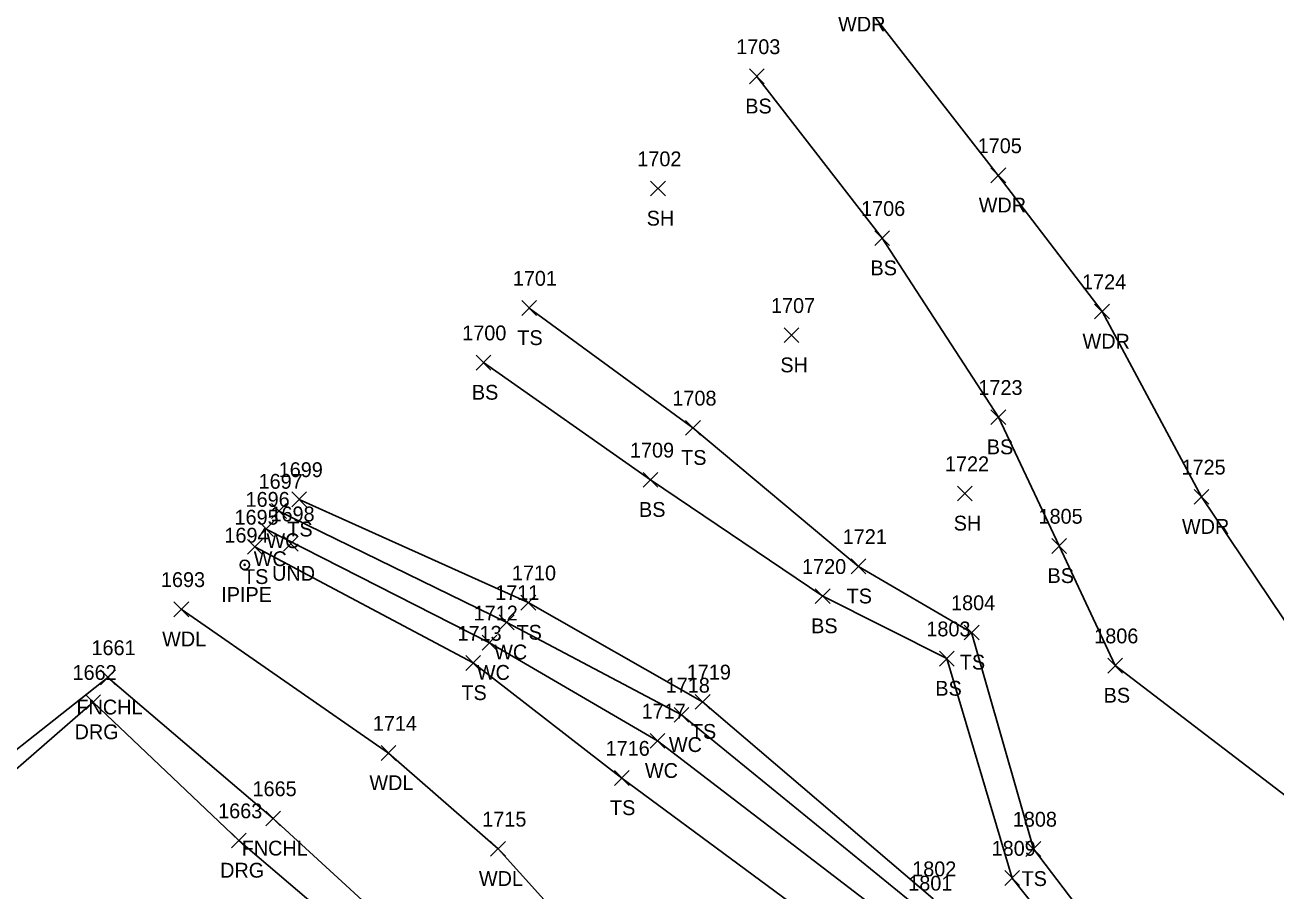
# Model space of a CAD drawing. Extents: x 1505656 to 1508446, y 700805 to 703031.
# Drawn here: x 1506456 to 1506624.7, y 702300.8 to 702417.6 of the extents above; entities that cross this region are included whole.
import ezdxf

# ---------------------------------------------------------------- set-up
doc = ezdxf.new("R2010")
doc.units = 0
for name, color, linetype in [('D_A', 7, 'Continuous'), ('D_I', 7, 'Continuous'), ('D_TIC', 7, 'Continuous'), ('L_A', 7, 'Continuous'), ('L_I', 7, 'Continuous'), ('L_TIC', 7, 'Continuous'), ('LAWA', 7, 'Continuous'), ('LAWE', 7, 'Continuous'), ('LELB', 7, 'Continuous'), ('LFNC', 7, 'Continuous'), ('M_A', 7, 'Continuous'), ('M_I', 7, 'Continuous'), ('MPIP', 7, 'Continuous'), ('R_A', 7, 'Continuous'), ('R_I', 7, 'Continuous'), ('R_TIC', 7, 'Continuous'), ('RDG', 7, 'Continuous')]:
    doc.layers.add(name, color=color, linetype=linetype)

msp = doc.modelspace()

# ---------------------------------------------------------------- linework, layer by layer
at = {"layer": 'D_TIC'}
for points in [[(1506490.88, 702346.63), (1506492.88, 702348.63)], [(1506492.88, 702346.63), (1506490.88, 702348.63)]]:
    msp.add_lwpolyline(points, dxfattribs=at)
at = {"layer": 'L_TIC'}
for points in [[(1506553.73, 702409.63), (1506555.73, 702411.63)], [(1506555.73, 702409.63), (1506553.73, 702411.63)], [(1506586.29, 702396.28), (1506588.29, 702398.28)], [(1506588.29, 702396.28), (1506586.29, 702398.28)], [(1506540.39, 702394.51), (1506542.39, 702396.51)], [(1506542.39, 702394.51), (1506540.39, 702396.51)], [(1506570.62, 702387.81), (1506572.62, 702389.81)], [(1506572.62, 702387.81), (1506570.62, 702389.81)], [(1506523.02, 702378.4), (1506525.02, 702380.4)], [(1506525.02, 702378.4), (1506523.02, 702380.4)], [(1506600.28, 702377.92), (1506602.28, 702379.92)], [(1506602.28, 702377.92), (1506600.28, 702379.92)], [(1506558.41, 702374.73), (1506560.41, 702376.73)], [(1506560.41, 702374.73), (1506558.41, 702376.73)], [(1506516.86, 702371.04), (1506518.86, 702373.04)], [(1506518.86, 702371.04), (1506516.86, 702373.04)], [(1506545.11, 702362.25), (1506547.11, 702364.25)], [(1506547.11, 702362.25), (1506545.11, 702364.25)], [(1506586.3, 702363.68), (1506588.3, 702365.68)], [(1506588.3, 702363.68), (1506586.3, 702365.68)], [(1506539.4, 702355.24), (1506541.4, 702357.24)], [(1506541.4, 702355.24), (1506539.4, 702357.24)], [(1506492, 702352.6), (1506494, 702354.6)], [(1506494, 702352.6), (1506492, 702354.6)], [(1506581.79, 702353.4), (1506583.79, 702355.4)], [(1506583.79, 702353.4), (1506581.79, 702355.4)], [(1506613.7, 702352.95), (1506615.7, 702354.95)], [(1506615.7, 702352.95), (1506613.7, 702354.95)], [(1506489.28, 702351.03), (1506491.28, 702353.03)], [(1506491.28, 702351.03), (1506489.28, 702353.03)], [(1506487.57, 702348.6), (1506489.57, 702350.6)], [(1506489.57, 702348.6), (1506487.57, 702350.6)], [(1506486.03, 702346.19), (1506488.03, 702348.19)], [(1506488.03, 702346.19), (1506486.03, 702348.19)], [(1506594.49, 702346.32), (1506596.49, 702348.32)], [(1506596.49, 702346.32), (1506594.49, 702348.32)], [(1506567.43, 702343.57), (1506569.43, 702345.57)], [(1506569.43, 702343.57), (1506567.43, 702345.57)], [(1506522.91, 702338.68), (1506524.91, 702340.68)], [(1506524.91, 702338.68), (1506522.91, 702340.68)], [(1506562.61, 702339.55), (1506564.61, 702341.55)], [(1506564.61, 702339.55), (1506562.61, 702341.55)], [(1506476.11, 702337.78), (1506478.11, 702339.78)], [(1506478.11, 702337.78), (1506476.11, 702339.78)], [(1506520, 702336.02), (1506522, 702338.02)], [(1506522, 702336.02), (1506520, 702338.02)], [(1506582.69, 702334.66), (1506584.69, 702336.66)], [(1506584.69, 702334.66), (1506582.69, 702336.66)], [(1506517.67, 702333.27), (1506519.67, 702335.27)], [(1506519.67, 702333.27), (1506517.67, 702335.27)], [(1506515.48, 702330.54), (1506517.48, 702332.54)], [(1506517.48, 702330.54), (1506515.48, 702332.54)], [(1506579.36, 702331.13), (1506581.36, 702333.13)], [(1506581.36, 702331.13), (1506579.36, 702333.13)], [(1506602.05, 702330.19), (1506604.05, 702332.19)], [(1506604.05, 702330.19), (1506602.05, 702332.19)], [(1506466.22, 702328.6), (1506468.22, 702330.6)], [(1506468.22, 702328.6), (1506466.22, 702330.6)], [(1506546.42, 702325.31), (1506548.42, 702327.31)], [(1506548.42, 702325.31), (1506546.42, 702327.31)], [(1506543.56, 702323.54), (1506545.56, 702325.54)], [(1506545.56, 702323.54), (1506543.56, 702325.54)], [(1506540.33, 702320.04), (1506542.33, 702322.04)], [(1506542.33, 702320.04), (1506540.33, 702322.04)], [(1506504.06, 702318.4), (1506506.06, 702320.4)], [(1506506.06, 702318.4), (1506504.06, 702320.4)], [(1506535.52, 702315.03), (1506537.52, 702317.03)], [(1506537.52, 702315.03), (1506535.52, 702317.03)], [(1506488.51, 702309.58), (1506490.51, 702311.58)], [(1506490.51, 702309.58), (1506488.51, 702311.58)], [(1506518.83, 702305.48), (1506520.83, 702307.48)], [(1506520.83, 702305.48), (1506518.83, 702307.48)], [(1506591.02, 702305.47), (1506593.02, 702307.47)], [(1506593.02, 702305.47), (1506591.02, 702307.47)], [(1506588.17, 702301.55), (1506590.17, 702303.55)], [(1506590.17, 702301.55), (1506588.17, 702303.55)]]:
    msp.add_lwpolyline(points, dxfattribs=at)
at = {"layer": 'LAWA'}
for points in [[(1506568.32, 702421.69), (1506587.29, 702397.28), (1506601.28, 702378.92), (1506614.7, 702353.95), (1506627.6, 702334.77), (1506654.5, 702322.38), (1506690.18, 702310.06), (1506697.74, 702303.92)], [(1506477.11, 702338.78), (1506505.06, 702319.4), (1506519.83, 702306.48), (1506544.92, 702278.68), (1506587.97, 702243.37), (1506602.7, 702221.47), (1506611.67, 702210.59), (1506619.38, 702208.31), (1506641.95, 702218.05), (1506645.77, 702210.36), (1506641.46, 702203.26), (1506655.95, 702212.94), (1506663.5, 702213.58), (1506668.03, 702215.72), (1506670.93, 702221.58), (1506675.61, 702223.42), (1506692.94, 702236.13), (1506718.23, 702260.42), (1506729.5, 702264.44), (1506742.86, 702284.75), (1506741.94, 702295.33)]]:
    msp.add_lwpolyline(points, dxfattribs=at)
at = {"layer": 'LAWE'}
for points in [[(1506490.28, 702352.03), (1506521, 702337.02), (1506544.56, 702324.54), (1506577.35, 702297.85), (1506603.49, 702271.23), (1506645.31, 702244.64), (1506657.31, 702236.2), (1506666.67, 702222.92)], [(1506488.57, 702349.6), (1506518.67, 702334.27), (1506541.33, 702321.04), (1506575.21, 702295.05), (1506600.92, 702268.2), (1506640.24, 702242.81), (1506654.94, 702232.65), (1506664.19, 702221.57), (1506666.67, 702222.92)]]:
    msp.add_lwpolyline(points, dxfattribs=at)
at = {"layer": 'LELB'}
for points in [[(1506554.73, 702410.63), (1506571.62, 702388.81), (1506587.3, 702364.68), (1506595.49, 702347.32), (1506603.05, 702331.19), (1506631.52, 702309.43), (1506643.87, 702302.81), (1506672.58, 702294.92), (1506695.6, 702285.04), (1506708.11, 702283.35), (1506723.52, 702281.47), (1506742.86, 702284.75), (1506754.22, 702281.75), (1506785.62, 702304.86), (1506788.07, 702315.41), (1506788.97, 702329.45), (1506782.07, 702339.23), (1506762.2, 702353.33), (1506734.82, 702369.43)], [(1506524.02, 702379.4), (1506546.11, 702363.25), (1506568.43, 702344.57), (1506583.69, 702335.66), (1506592.02, 702306.47), (1506605.6, 702288.64), (1506610.44, 702279.18), (1506647.59, 702253.7), (1506664.77, 702242.35), (1506675.61, 702223.42)], [(1506517.86, 702372.04), (1506540.4, 702356.24), (1506563.61, 702340.55), (1506580.36, 702332.13), (1506589.17, 702302.55), (1506601.23, 702287.37), (1506607.24, 702275.64), (1506646.32, 702250.86), (1506661.06, 702239.55), (1506668.92, 702226.41)], [(1506493, 702353.6), (1506523.91, 702339.68), (1506547.42, 702326.31), (1506578.46, 702299.78), (1506604.85, 702272.74), (1506645.34, 702246.87), (1506659.66, 702237.07), (1506668.92, 702226.41), (1506670.93, 702221.58)], [(1506487.03, 702347.19), (1506516.48, 702331.54), (1506536.52, 702316.03), (1506569.86, 702291.37), (1506596.61, 702262.95), (1506637.67, 702240.04), (1506649.57, 702229.14), (1506654.6, 702217.41), (1506663.5, 702213.58)]]:
    msp.add_lwpolyline(points, dxfattribs=at)
at = {"layer": 'LFNC'}
msp.add_lwpolyline([(1506404.78, 702128.8), (1506395.36, 702117.73), (1506383.9, 702138.16), (1506370.28, 702161.28), (1506361.24, 702178.8), (1506352.89, 702196.54), (1506359.41, 702213.98), (1506368.12, 702232.5), (1506396.58, 702269.17), (1506405.46, 702278.13), (1506422.05, 702293.03), (1506443.83, 702311.16), (1506467.22, 702329.6), (1506489.51, 702310.58), (1506505.88, 702295.55), (1506523.06, 702279.47), (1506548.22, 702255.09), (1506585.71, 702218.69), (1506600.72, 702203.5)], dxfattribs=at)
at = {"layer": 'MPIP'}
for radius in [0.625, 0.0833]:
    msp.add_circle((1506485.67, 702344.77), radius, dxfattribs=at)
at = {"layer": 'R_TIC'}
for points in [[(1506464.24, 702325.26), (1506466.24, 702327.26)], [(1506466.24, 702325.26), (1506464.24, 702327.26)], [(1506483.87, 702306.6), (1506485.87, 702308.6)], [(1506485.87, 702306.6), (1506483.87, 702308.6)]]:
    msp.add_lwpolyline(points, dxfattribs=at)
at = {"layer": 'RDG'}
msp.add_lwpolyline([(1506520.5, 702202.93), (1506507.4, 702210.86), (1506483.97, 702233.07), (1506468.5, 702251.01), (1506438.77, 702275.2), (1506423.41, 702290.8), (1506445.37, 702309.02), (1506465.24, 702326.26), (1506484.87, 702307.6), (1506501.93, 702293.1), (1506520.54, 702276.62), (1506545.79, 702252.46), (1506583.99, 702217.25), (1506599.92, 702202.97), (1506609.81, 702199.05), (1506619.72, 702195.64), (1506632.74, 702194.06), (1506653.75, 702193.6)], dxfattribs=at)

# ---------------------------------------------------------------- texts
at = {"layer": 'D_A'}
msp.add_text('UND', height=2, dxfattribs=at).set_placement((1506489.36, 702342.63))
at = {"layer": 'D_I'}
msp.add_text('1698', height=2, dxfattribs=at).set_placement((1506489.14, 702350.63))
at = {"layer": 'L_A'}
for s, p in [('WDR', (1506565.69, 702416.69)), ('BS', (1506553.17, 702405.63)), ('WDR', (1506584.65, 702392.28)), ('SH', (1506539.87, 702390.51)), ('BS', (1506570.06, 702383.81)), ('TS', (1506522.43, 702374.4)), ('WDR', (1506598.65, 702373.92)), ('SH', (1506557.9, 702370.73)), ('BS', (1506516.3, 702367.04)), ('BS', (1506585.74, 702359.68)), ('TS', (1506544.52, 702358.25)), ('BS', (1506538.84, 702351.24)), ('TS', (1506491.41, 702348.6)), ('SH', (1506581.28, 702349.4)), ('WDR', (1506612.06, 702348.95)), ('WC', (1506488.59, 702347.03)), ('WC', (1506486.88, 702344.6)), ('TS', (1506485.44, 702342.19)), ('BS', (1506593.93, 702342.32)), ('TS', (1506566.84, 702339.57)), ('BS', (1506562.05, 702335.55)), ('WDL', (1506474.53, 702333.78)), ('TS', (1506522.32, 702334.68)), ('WC', (1506519.31, 702332.02)), ('TS', (1506582.1, 702330.66)), ('WC', (1506516.97, 702329.27)), ('BS', (1506578.8, 702327.13)), ('TS', (1506514.89, 702326.54)), ('BS', (1506601.5, 702326.19)), ('FNCHL', (1506462.97, 702324.6)), ('TS', (1506545.83, 702321.31)), ('WC', (1506542.87, 702319.54)), ('WC', (1506539.64, 702316.04)), ('WDL', (1506502.48, 702314.4)), ('TS', (1506534.93, 702311.03)), ('FNCHL', (1506485.26, 702305.58)), ('WDL', (1506517.25, 702301.48)), ('TS', (1506590.43, 702301.47))]:
    msp.add_text(s, height=2, dxfattribs=at).set_placement(p)
at = {"layer": 'L_I'}
for s, p in [('1703', (1506551.95, 702413.63)), ('1705', (1506584.51, 702400.28)), ('1702', (1506538.61, 702398.51)), ('1706', (1506568.79, 702391.81)), ('1701', (1506521.82, 702382.4)), ('1724', (1506598.59, 702381.92)), ('1707', (1506556.64, 702378.73)), ('1700', (1506515, 702375.04)), ('1723', (1506584.61, 702367.68)), ('1708', (1506543.34, 702366.25)), ('1709', (1506537.62, 702359.24)), ('1722', (1506580.1, 702357.4)), ('1725', (1506612, 702356.95)), ('1699', (1506490.25, 702356.6)), ('1697', (1506487.54, 702355.03)), ('1696', (1506485.78, 702352.6)), ('1695', (1506484.29, 702350.19)), ('1805', (1506592.72, 702350.32)), ('1721', (1506566.31, 702347.57)), ('1720', (1506560.83, 702343.55)), ('1693', (1506474.37, 702341.78)), ('1710', (1506521.7, 702342.68)), ('1711', (1506519.44, 702340.02)), ('1804', (1506580.92, 702338.66)), ('1712', (1506516.54, 702337.27)), ('1803', (1506577.59, 702335.13)), ('1713', (1506514.36, 702334.54)), ('1806', (1506600.23, 702334.19)), ('1661', (1506465, 702332.6)), ('1719', (1506545.28, 702329.31)), ('1718', (1506542.44, 702327.54)), ('1717', (1506539.2, 702324.04)), ('1714', (1506502.94, 702322.4)), ('1716', (1506534.34, 702319.03)), ('1665', (1506486.72, 702313.58)), ('1715', (1506517.7, 702309.48)), ('1808', (1506589.25, 702309.47)), ('1809', (1506586.39, 702305.55)), ('1802', (1506575.68, 702302.78)), ('1801', (1506575.15, 702300.85))]:
    msp.add_text(s, height=2, dxfattribs=at).set_placement(p)
at = {"layer": 'M_A'}
msp.add_text('IPIPE', height=2, dxfattribs=at).set_placement((1506482.5, 702339.77))
at = {"layer": 'M_I'}
msp.add_text('1694', height=2, dxfattribs=at).set_placement((1506482.93, 702347.77))
at = {"layer": 'R_A'}
for p in [(1506462.72, 702321.26), (1506482.35, 702302.6)]:
    msp.add_text('DRG', height=2, dxfattribs=at).set_placement(p)
at = {"layer": 'R_I'}
for s, p in [('1662', (1506462.45, 702329.26)), ('1663', (1506482.08, 702310.6))]:
    msp.add_text(s, height=2, dxfattribs=at).set_placement(p)

doc.saveas('drawing.dxf')
